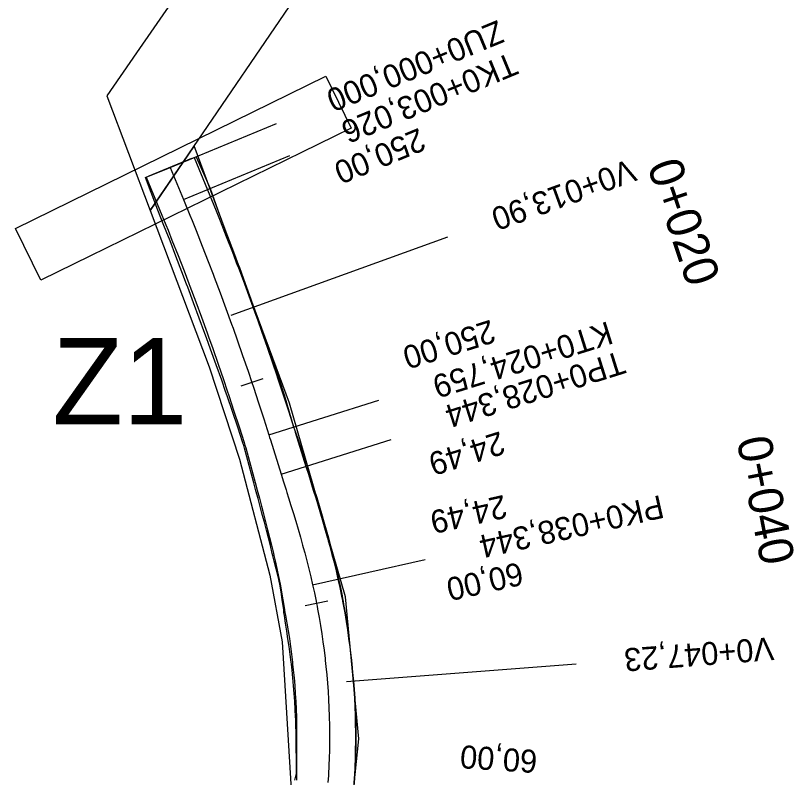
# Model space of a CAD drawing. Extents: x -636600 to -628587, y -1090963 to -1085869.
# Drawn here: x -635165.2 to -635097.6, y -1089048.9 to -1088982.7 of the extents above; entities that cross this region are included whole.
import ezdxf

# ---------------------------------------------------------------- set-up
doc = ezdxf.new("R2010")
doc.units = 0
for name, color, linetype in [('01_PARCELY_NÁVRH_PC', 7, 'Continuous'), ('03_PC_OBJEKTY_STAV', 7, 'Continuous'), ('HEKTOMETRY100', 7, 'Continuous'), ('HEKTOMETRY20', 7, 'Continuous'), ('HL_BODY', 7, 'Continuous'), ('POLOMERY', 7, 'Continuous'), ('situace_osa', 7, 'Continuous'), ('situace_těleso', 7, 'Continuous'), ('situace_vozovka', 7, 'Continuous'), ('VRCHOLY', 7, 'Continuous')]:
    doc.layers.add(name, color=color, linetype=linetype)

msp = doc.modelspace()

# ---------------------------------------------------------------- linework, layer by layer
at = {"layer": '01_PARCELY_NÁVRH_PC'}
for points in [[(-635147.95, -1088976.12), (-635154.73, -1088985.94), (-635157.31, -1088989.67), (-635153.56, -1088999.63), (-635131.9, -1088967.9)], [(-635159.849, -1089153.855), (-635143.34, -1089106.05), (-635135.02, -1089087.98), (-635140.06, -1089081.19), (-635137.75, -1089067.63), (-635136.29, -1089053.69), (-635135.436, -1089045.533), (-635136.595, -1089033.19), (-635141.453, -1089016.385), (-635149.727, -1088994.015), (-635153.56, -1088999.63), (-635148.44, -1089013.22), (-635145.79, -1089021.23), (-635143.18, -1089031.31), (-635142.1, -1089037.09), (-635141.28, -1089050.39), (-635141.43, -1089052.21), (-635142.29, -1089062.63), (-635144.69, -1089076.77), (-635145.53, -1089081.9), (-635145.68, -1089086.36), (-635142.78, -1089089.62), (-635147.82, -1089105.72), (-635154.85, -1089126.01)]]:
    msp.add_lwpolyline(points, dxfattribs=at)
at = {"layer": '03_PC_OBJEKTY_STAV'}
msp.add_lwpolyline([(-635163.036, -1089005.692), (-635165.238, -1089001.203), (-635138.306, -1088987.989), (-635136.103, -1088992.478), (-635163.036, -1089005.692)], dxfattribs=at)
at = {"layer": 'HEKTOMETRY100'}
msp.add_lwpolyline([(-635149.971, -1088995.131), (-635153.669, -1088996.657)], dxfattribs=at)
at = {"layer": 'HEKTOMETRY20'}
for points in [[(-635143.779, -1089014.271), (-635145.675, -1089014.907)], [(-635138.129, -1089033.58), (-635140.091, -1089033.965)]]:
    msp.add_lwpolyline(points, dxfattribs=at)
at = {"layer": 'HL_BODY'}
for points in [[(-635151.82, -1088995.894), (-635142.576, -1088992.079)], [(-635150.665, -1088998.692), (-635141.422, -1088994.877)], [(-635143.257, -1089019.115), (-635133.717, -1089016.117)], [(-635142.182, -1089022.536), (-635132.642, -1089019.537)], [(-635139.451, -1089032.152), (-635129.695, -1089029.958)]]:
    msp.add_lwpolyline(points, dxfattribs=at)
at = {"layer": 'POLOMERY'}
for points in [[(-635151.82, -1088995.894), (-635142.576, -1088992.079)], [(-635150.665, -1088998.692), (-635141.422, -1088994.877)], [(-635143.257, -1089019.115), (-635133.717, -1089016.117)], [(-635142.182, -1089022.536), (-635132.642, -1089019.537)], [(-635139.451, -1089032.152), (-635129.695, -1089029.958)]]:
    msp.add_lwpolyline(points, dxfattribs=at)
at = {"layer": 'situace_osa'}
msp.add_lwpolyline([(-635151.82, -1088995.894), (-635150.665, -1088998.692), (-635150.117, -1089000.033), (-635149.92, -1089000.519), (-635149.575, -1089001.377), (-635149.042, -1089002.724), (-635148.517, -1089004.074), (-635148.095, -1089005.174), (-635147.999, -1089005.427), (-635147.489, -1089006.783), (-635146.987, -1089008.142), (-635146.493, -1089009.504), (-635146.364, -1089009.865), (-635146.007, -1089010.869), (-635145.529, -1089012.237), (-635145.059, -1089013.607), (-635144.727, -1089014.589), (-635144.596, -1089014.98), (-635144.142, -1089016.356), (-635143.696, -1089017.734), (-635143.257, -1089019.115), (-635143.185, -1089019.346), (-635143.115, -1089019.567), (-635142.182, -1089022.536), (-635141.968, -1089023.217), (-635141.755, -1089023.899), (-635141.687, -1089024.116), (-635141.542, -1089024.581), (-635141.332, -1089025.263), (-635141.124, -1089025.946), (-635140.918, -1089026.631), (-635140.716, -1089027.316), (-635140.519, -1089028.002), (-635140.325, -1089028.69), (-635140.265, -1089028.909), (-635140.138, -1089029.379), (-635139.956, -1089030.07), (-635139.78, -1089030.762), (-635139.612, -1089031.456), (-635139.451, -1089032.152), (-635139.297, -1089032.855), (-635139.152, -1089033.559), (-635139.11, -1089033.773), (-635139.066, -1089034.001), (-635139.016, -1089034.265), (-635138.887, -1089034.973), (-635138.768, -1089035.682), (-635138.656, -1089036.393), (-635138.554, -1089037.105), (-635138.46, -1089037.818), (-635138.374, -1089038.532), (-635138.354, -1089038.714), (-635138.297, -1089039.247), (-635138.229, -1089039.963), (-635138.169, -1089040.679), (-635138.117, -1089041.397), (-635138.075, -1089042.115), (-635138.041, -1089042.833), (-635138.015, -1089043.552), (-635138.011, -1089043.7), (-635137.998, -1089044.271), (-635137.99, -1089044.99), (-635137.991, -1089045.709), (-635138, -1089046.429), (-635138.003, -1089046.576), (-635138.017, -1089047.148), (-635138.044, -1089047.866), (-635138.079, -1089048.585), (-635138.085, -1089048.699), (-635138.122, -1089049.303)], dxfattribs=at)
at = {"layer": 'situace_těleso'}
msp.add_lwpolyline([(-635140.999, -1089049.111), (-635140.855, -1089048.542), (-635140.854, -1089048.433), (-635140.857, -1089047.747), (-635140.867, -1089047.06), (-635140.881, -1089046.515), (-635140.88, -1089046.375), (-635140.88, -1089045.69), (-635140.887, -1089045.006), (-635140.903, -1089044.322), (-635140.922, -1089043.779), (-635140.927, -1089043.638), (-635140.96, -1089042.954), (-635141, -1089042.271), (-635141.049, -1089041.589), (-635141.103, -1089040.907), (-635141.164, -1089040.226), (-635141.233, -1089039.545), (-635141.291, -1089039.039), (-635141.311, -1089038.866), (-635141.398, -1089038.188), (-635141.493, -1089037.511), (-635141.596, -1089036.835), (-635141.698, -1089036.159), (-635141.795, -1089035.482), (-635141.899, -1089034.806), (-635141.939, -1089034.553), (-635141.966, -1089034.333), (-635141.992, -1089034.127), (-635142.084, -1089033.446), (-635142.182, -1089032.766), (-635142.288, -1089032.09), (-635142.44, -1089031.422), (-635142.611, -1089030.756), (-635142.79, -1089030.09), (-635142.91, -1089029.634), (-635142.96, -1089029.419), (-635143.121, -1089028.743), (-635143.288, -1089028.066), (-635143.461, -1089027.387), (-635143.638, -1089026.707), (-635143.819, -1089026.026), (-635144.003, -1089025.344), (-635144.13, -1089024.878), (-635144.19, -1089024.659), (-635144.379, -1089023.974), (-635144.563, -1089023.284), (-635145.36, -1089020.273), (-635145.431, -1089020.052), (-635145.505, -1089019.822), (-635145.953, -1089018.458), (-635146.41, -1089017.098), (-635146.875, -1089015.74), (-635147.008, -1089015.354), (-635147.347, -1089014.385), (-635147.826, -1089013.033), (-635148.313, -1089011.683), (-635148.675, -1089010.692), (-635148.805, -1089010.336), (-635149.305, -1089008.991), (-635149.801, -1089007.645), (-635150.3, -1089006.3), (-635150.394, -1089006.049), (-635150.805, -1089004.957), (-635151.316, -1089003.616), (-635151.833, -1089002.278), (-635152.166, -1089001.426), (-635152.356, -1089000.942), (-635152.883, -1088999.607), (-635153.965, -1088996.78), (-635153.9, -1088996.753), (-635151.82, -1088995.894), (-635149.74, -1088995.036), (-635149.576, -1088994.968), (-635148.35, -1088997.736), (-635147.846, -1088999.111), (-635147.668, -1088999.611), (-635147.359, -1089000.492), (-635146.853, -1089001.864), (-635146.327, -1089003.229), (-635145.908, -1089004.342), (-635145.813, -1089004.598), (-635145.311, -1089005.972), (-635144.823, -1089007.35), (-635144.346, -1089008.733), (-635144.223, -1089009.099), (-635143.883, -1089010.119), (-635143.382, -1089011.493), (-635142.881, -1089012.867), (-635142.526, -1089013.851), (-635142.385, -1089014.243), (-635141.935, -1089015.634), (-635141.521, -1089017.037), (-635141.105, -1089018.439), (-635141.023, -1089018.666), (-635140.943, -1089018.885), (-635139.931, -1089021.828), (-635139.725, -1089022.513), (-635139.518, -1089023.2), (-635139.453, -1089023.419), (-635139.31, -1089023.888), (-635139.1, -1089024.578), (-635138.891, -1089025.271), (-635138.685, -1089025.966), (-635138.482, -1089026.664), (-635138.282, -1089027.366), (-635138.087, -1089028.07), (-635138.026, -1089028.295), (-635137.897, -1089028.778), (-635137.712, -1089029.489), (-635137.534, -1089030.205), (-635137.363, -1089030.923), (-635137.199, -1089031.646), (-635137.044, -1089032.376), (-635136.897, -1089033.109), (-635136.855, -1089033.331), (-635136.81, -1089033.568), (-635136.76, -1089033.843), (-635136.632, -1089034.578), (-635136.513, -1089035.315), (-635136.404, -1089036.054), (-635136.304, -1089036.794), (-635136.213, -1089037.535), (-635136.132, -1089038.277), (-635136.113, -1089038.466), (-635136.057, -1089039.019), (-635135.978, -1089039.761), (-635135.908, -1089040.504), (-635135.846, -1089041.248), (-635135.793, -1089041.993), (-635135.748, -1089042.738), (-635135.709, -1089043.484), (-635135.7, -1089043.638), (-635135.702, -1089044.231), (-635135.698, -1089044.978), (-635135.702, -1089045.724), (-635135.714, -1089046.471), (-635135.718, -1089046.624), (-635135.735, -1089047.217), (-635135.764, -1089047.963), (-635135.801, -1089048.709), (-635135.808, -1089048.827), (-635135.847, -1089049.454)], dxfattribs=at)
at = {"layer": 'situace_vozovka'}
for points in [[(-635149.74, -1088995.036), (-635148.586, -1088997.834), (-635148.032, -1088999.186), (-635147.833, -1088999.677), (-635147.486, -1089000.542), (-635146.948, -1089001.902), (-635146.418, -1089003.264), (-635145.992, -1089004.374), (-635145.895, -1089004.629), (-635145.381, -1089005.998), (-635144.874, -1089007.369), (-635144.376, -1089008.743), (-635144.245, -1089009.107), (-635143.885, -1089010.12), (-635143.403, -1089011.5), (-635142.928, -1089012.883), (-635142.594, -1089013.874), (-635142.462, -1089014.269), (-635142.003, -1089015.657), (-635141.553, -1089017.047), (-635141.111, -1089018.441), (-635141.038, -1089018.671), (-635140.969, -1089018.893), (-635140.036, -1089021.861), (-635139.821, -1089022.543), (-635139.607, -1089023.228), (-635139.539, -1089023.446), (-635139.393, -1089023.914), (-635139.181, -1089024.603), (-635138.97, -1089025.295), (-635138.762, -1089025.989), (-635138.556, -1089026.686), (-635138.355, -1089027.386), (-635138.157, -1089028.09), (-635138.095, -1089028.314), (-635137.964, -1089028.796), (-635137.777, -1089029.506), (-635137.596, -1089030.22), (-635137.422, -1089030.937), (-635137.256, -1089031.659), (-635137.096, -1089032.388), (-635136.946, -1089033.118), (-635136.902, -1089033.34), (-635136.856, -1089033.577), (-635136.804, -1089033.851), (-635136.671, -1089034.585), (-635136.547, -1089035.321), (-635136.431, -1089036.058), (-635136.325, -1089036.797), (-635136.227, -1089037.536), (-635136.138, -1089038.277), (-635136.117, -1089038.466), (-635136.059, -1089039.019), (-635135.988, -1089039.762), (-635135.925, -1089040.506), (-635135.872, -1089041.25), (-635135.828, -1089041.995), (-635135.793, -1089042.74), (-635135.766, -1089043.486), (-635135.762, -1089043.64), (-635135.749, -1089044.232), (-635135.74, -1089044.978), (-635135.741, -1089045.724), (-635135.75, -1089046.47), (-635135.753, -1089046.623), (-635135.768, -1089047.216), (-635135.796, -1089047.962), (-635135.832, -1089048.707), (-635135.838, -1089048.825), (-635135.877, -1089049.452)], [(-635153.9, -1088996.753), (-635152.745, -1088999.55), (-635152.201, -1089000.879), (-635152.006, -1089001.361), (-635151.665, -1089002.211), (-635151.137, -1089003.546), (-635150.616, -1089004.884), (-635150.198, -1089005.974), (-635150.103, -1089006.225), (-635149.598, -1089007.569), (-635149.1, -1089008.916), (-635148.611, -1089010.266), (-635148.483, -1089010.623), (-635148.129, -1089011.618), (-635147.655, -1089012.973), (-635147.189, -1089014.331), (-635146.86, -1089015.305), (-635146.731, -1089015.692), (-635146.281, -1089017.056), (-635145.838, -1089018.421), (-635145.404, -1089019.79), (-635145.331, -1089020.02), (-635145.262, -1089020.242), (-635144.447, -1089023.248), (-635144.261, -1089023.937), (-635144.076, -1089024.624), (-635144.017, -1089024.842), (-635143.892, -1089025.309), (-635143.711, -1089025.993), (-635143.533, -1089026.676), (-635143.358, -1089027.357), (-635143.188, -1089028.036), (-635143.022, -1089028.715), (-635142.862, -1089029.392), (-635142.812, -1089029.607), (-635142.707, -1089030.068), (-635142.559, -1089030.743), (-635142.417, -1089031.417), (-635142.284, -1089032.089), (-635142.158, -1089032.761), (-635142.04, -1089033.437), (-635141.929, -1089034.114), (-635141.898, -1089034.319), (-635141.865, -1089034.538), (-635141.817, -1089034.79), (-635141.695, -1089035.464), (-635141.581, -1089036.14), (-635141.475, -1089036.817), (-635141.377, -1089037.495), (-635141.287, -1089038.174), (-635141.206, -1089038.854), (-635141.186, -1089039.027), (-635141.132, -1089039.535), (-635141.067, -1089040.217), (-635141.01, -1089040.9), (-635140.961, -1089041.583), (-635140.921, -1089042.267), (-635140.888, -1089042.951), (-635140.864, -1089043.636), (-635140.86, -1089043.777), (-635140.848, -1089044.321), (-635140.84, -1089045.006), (-635140.841, -1089045.691), (-635140.849, -1089046.376), (-635140.852, -1089046.516), (-635140.843, -1089047.061), (-635140.84, -1089047.747), (-635140.844, -1089048.434), (-635140.846, -1089048.543), (-635140.857, -1089049.12)]]:
    msp.add_lwpolyline(points, dxfattribs=at)
at = {"layer": 'VRCHOLY'}
for points in [[(-635146.517, -1089008.743), (-635127.716, -1089001.923)], [(-635136.52, -1089040.552), (-635116.58, -1089039.007)]]:
    msp.add_lwpolyline(points, dxfattribs=at)

# ---------------------------------------------------------------- texts
at = {"layer": '03_PC_OBJEKTY_STAV'}
msp.add_text('Z1', height=7.5, dxfattribs=at).set_placement((-635162.038, -1089018.213))
at = {"layer": 'HEKTOMETRY20'}
for s, rotation, p in [('0+020', 288.53761, (-635110.436, -1088995.754)), ('0+040', 281.09091, (-635102.667, -1089019.54))]:
    msp.add_text(s, height=3, rotation=rotation, dxfattribs=at).set_placement(p)
at = {"layer": 'HL_BODY'}
for s, rotation, p in [('ZU0+000,000', 202.42768, (-635123.38, -1088983.074)), ('TK0+003,026', 202.42768, (-635122.225, -1088985.872)), ('KT0+024,759', 197.44699, (-635113.812, -1089009.237)), ('TP0+028,344', 197.44699, (-635112.737, -1089011.809)), ('PK0+038,344', 192.67235, (-635109.25, -1089024.336))]:
    msp.add_text(s, height=2, rotation=rotation, dxfattribs=at).set_placement(p)
at = {"layer": 'POLOMERY'}
for s, rotation, p in [('250,00', 202.42768, (-635130.205, -1088992.435)), ('250,00', 197.44699, (-635123.99, -1089009.101)), ('24,49', 197.44699, (-635123.167, -1089018.789)), ('24,49', 192.67235, (-635122.86, -1089024.322)), ('60,00', 192.67235, (-635121.451, -1089030.155)), ('60,00', 176.18906, (-635119.896, -1089046.508))]:
    msp.add_text(s, height=2, rotation=rotation, dxfattribs=at).set_placement(p)
at = {"layer": 'VRCHOLY'}
for s, rotation, p in [('V0+013,90', 199.93734, (-635111.877, -1088995.114)), ('V0+047,23', 184.4307, (-635099.497, -1089036.68))]:
    msp.add_text(s, height=2, rotation=rotation, dxfattribs=at).set_placement(p)

doc.saveas('drawing.dxf')
